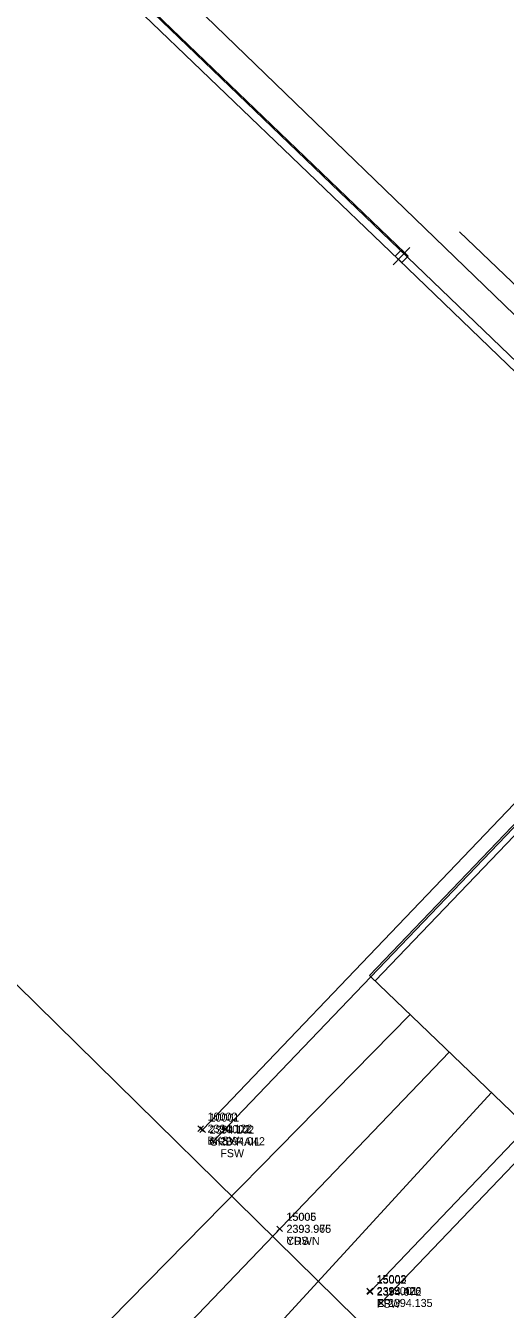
# Model space of a CAD drawing. Extents: x 2377639 to 2379738, y 729875 to 732734.
# Drawn here: x 2377822.1 to 2377942, y 730048.3 to 730369 of the extents above; entities that cross this region are included whole.
import ezdxf

# ---------------------------------------------------------------- set-up
doc = ezdxf.new("R2010")
doc.units = 0
for name, color, linetype in [('Default', 7, 'Continuous'), ('TOPO_CURBGTR_Back-of-Curb', 7, 'Continuous'), ('TOPO_CURBGTR_Face-of-Curb', 7, 'Continuous'), ('TOPO_CURBGTR_Lip-of-Gutter', 7, 'Continuous'), ('TOPO_DATA_Elevations', 7, 'Continuous'), ('TOPO_ELEC_Cable_Overhead-Exist', 7, 'Continuous'), ('TOPO_ELEC_Power-Pole', 7, 'Continuous'), ('TOPO_GRDRAIL_Metal', 7, 'Continuous'), ('TOPO_RDWY_Edge-of-Road', 7, 'Continuous'), ('TOPO_SAN_Plastic-Pipe', 7, 'Continuous'), ('TOPO_SW_Back', 7, 'Continuous'), ('TOPO_TELE_Overhead-Line', 7, 'Continuous'), ('TOPO_TELE_Underground-FO-Cable', 7, 'Continuous'), ('TOPO_TV_Cable-Overhead', 7, 'Continuous'), ('TOPO_WTRUTIL_Irrig-Sprinkler', 7, 'Continuous'), ('TRAF_PAVEMARK_White_SKIP 12-38', 7, 'Continuous'), ('TRAF_PAVEMARK_Yellow-DBL YELLOW', 7, 'Continuous')]:
    doc.layers.add(name, color=color, linetype=linetype)

# ---------------------------------------------------------------- blocks, each defined once
blk = doc.blocks.new('UP_1')
at = {"layer": 'Default'}
for p, q in [((-0.0145, 0.0145), (0.0145, 0.0145)), ((-0.0145, -0.0145), (-0.0145, 0.0145)), ((0, 0.0381), (0, -0.0381)), ((0.0145, 0.0145), (0.0145, -0.0145)), ((0.0145, -0.0145), (-0.0145, -0.0145))]:
    blk.add_line(p, q, dxfattribs=at)

msp = doc.modelspace()

# ---------------------------------------------------------------- linework, layer by layer
at = {"layer": 'TOPO_CURBGTR_Back-of-Curb'}
msp.add_line((2377981.16, 730208.04), (2377908.06, 730131.75), dxfattribs=at)
at = {"layer": 'TOPO_CURBGTR_Face-of-Curb'}
msp.add_line((2377908.42, 730131.4), (2377908.06, 730131.75), dxfattribs=at)
msp.add_lwpolyline([(2377908.42, 730131.4), (2377981.53, 730207.69), (2378092.81, 730323.74), (2378101.91, 730333.23)], dxfattribs=at)
at = {"layer": 'TOPO_CURBGTR_Lip-of-Gutter'}
msp.add_lwpolyline([(2378102.78, 730332.01), (2378099.3, 730328.5), (2378093.82, 730322.74), (2377982.81, 730206.87), (2377909.5, 730130.37)], dxfattribs=at)
at = {"layer": 'TOPO_DATA_Elevations'}
for p, q in [((2377865.18, 730092.76), (2377866.59, 730094.18)), ((2377865.18, 730094.18), (2377866.59, 730092.76)), ((2377865.65, 730092.51), (2377867.07, 730093.93)), ((2377865.65, 730093.93), (2377867.07, 730092.51)), ((2377868.35, 730089.63), (2377869.77, 730091.04)), ((2377868.35, 730091.04), (2377869.77, 730089.63)), ((2377884.89, 730067.73), (2377886.3, 730069.14)), ((2377884.89, 730069.14), (2377886.3, 730067.73)), ((2377884.94, 730067.73), (2377886.35, 730069.14)), ((2377884.94, 730069.14), (2377886.35, 730067.73)), ((2377907.45, 730052.19), (2377908.87, 730053.61)), ((2377907.45, 730053.61), (2377908.87, 730052.19)), ((2377907.49, 730052.01), (2377908.9, 730053.43)), ((2377907.49, 730053.43), (2377908.9, 730052.01)), ((2377910.28, 730049.22), (2377911.69, 730050.63)), ((2377910.28, 730050.63), (2377911.69, 730049.22))]:
    msp.add_line(p, q, dxfattribs=at)
at = {"layer": 'TOPO_ELEC_Cable_Overhead-Exist'}
for p, q in [((2377915.31, 730310.62), (2377847.59, 730375.68)), ((2378050.13, 730180.87), (2377915.31, 730310.62))]:
    msp.add_line(p, q, dxfattribs=at)
at = {"layer": 'TOPO_GRDRAIL_Metal'}
for points in [[(2378091.27, 730328.23), (2377978.63, 730210.5), (2377866.36, 730093.22)], [(2377910.98, 730049.92), (2378023.25, 730167.23), (2378135.78, 730284.58)]]:
    msp.add_lwpolyline(points, dxfattribs=at)
at = {"layer": 'TOPO_RDWY_Edge-of-Road'}
msp.add_line((2377947.59, 730093.86), (2377908.42, 730131.4), dxfattribs=at)
at = {"layer": 'TOPO_SAN_Plastic-Pipe'}
msp.add_line((2377999.37, 730243.6), (2377796.79, 730439.34), dxfattribs=at)
at = {"layer": 'TOPO_SW_Back'}
for p, q in [((2377908.42, 730131.4), (2377869.06, 730090.33)), ((2377908.21, 730052.73), (2377947.59, 730093.86))]:
    msp.add_line(p, q, dxfattribs=at)
at = {"layer": 'TOPO_TELE_Overhead-Line'}
msp.add_line((2377916.89, 730312.26), (2377849.17, 730377.32), dxfattribs=at)
at = {"layer": 'TOPO_TELE_Underground-FO-Cable'}
msp.add_line((2377639.14, 730306.77), (2378079.32, 729874.67), dxfattribs=at)
at = {"layer": 'TOPO_TV_Cable-Overhead'}
msp.add_line((2378116.72, 730119.87), (2377790.47, 730433.29), dxfattribs=at)
at = {"layer": 'TOPO_WTRUTIL_Irrig-Sprinkler'}
msp.add_line((2378132.8, 730123.89), (2377930.55, 730317.53), dxfattribs=at)
at = {"layer": 'TRAF_PAVEMARK_White_SKIP 12-38'}
for p, q in [((2377813.06, 730015.1), (2377918.22, 730122.01)), ((2377837.08, 729992.06), (2377938.59, 730102.49))]:
    msp.add_line(p, q, dxfattribs=at)
at = {"layer": 'TRAF_PAVEMARK_Yellow-DBL YELLOW'}
msp.add_line((2377928.03, 730112.61), (2377824.24, 730004.37), dxfattribs=at)

# ---------------------------------------------------------------- block references
at = {"layer": 'TOPO_ELEC_Power-Pole', "xscale": 78.74000000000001, "yscale": 78.74, "rotation": -43.76602493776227}
msp.add_blockref('UP_1', (2377916.1, 730311.44), dxfattribs=at)

# ---------------------------------------------------------------- texts
at = {"layer": 'TOPO_DATA_Elevations'}
for s, p in [('10000', (2377867.59, 730095.47)), ('10001', (2377868.07, 730095.22)), ('2394.122', (2377867.59, 730092.47)), ('2394.102', (2377868.07, 730092.22)), ('10002', (2377870.77, 730092.33)), ('BKSW', (2377867.59, 730089.47)), ('GRD RAIL', (2377868.07, 730089.22)), ('2394.042', (2377870.77, 730089.33)), ('FSW', (2377870.77, 730086.33)), ('15005', (2377887.3, 730070.44)), ('15006', (2377887.35, 730070.44)), ('2393.966', (2377887.3, 730067.44)), ('2393.975', (2377887.35, 730067.44)), ('YDS', (2377887.35, 730064.44)), ('CRWN', (2377887.3, 730064.43)), ('2393.426', (2377909.87, 730051.9)), ('15003', (2377909.87, 730054.9)), ('15002', (2377909.9, 730054.72)), ('15001', (2377912.69, 730051.92)), ('2394.072', (2377909.9, 730051.72)), ('EP', (2377909.87, 730048.9)), ('FSW', (2377909.9, 730048.72)), ('2394.135', (2377912.69, 730048.92))]:
    msp.add_text(s, height=2, dxfattribs=at).set_placement(p)

doc.saveas('drawing.dxf')
